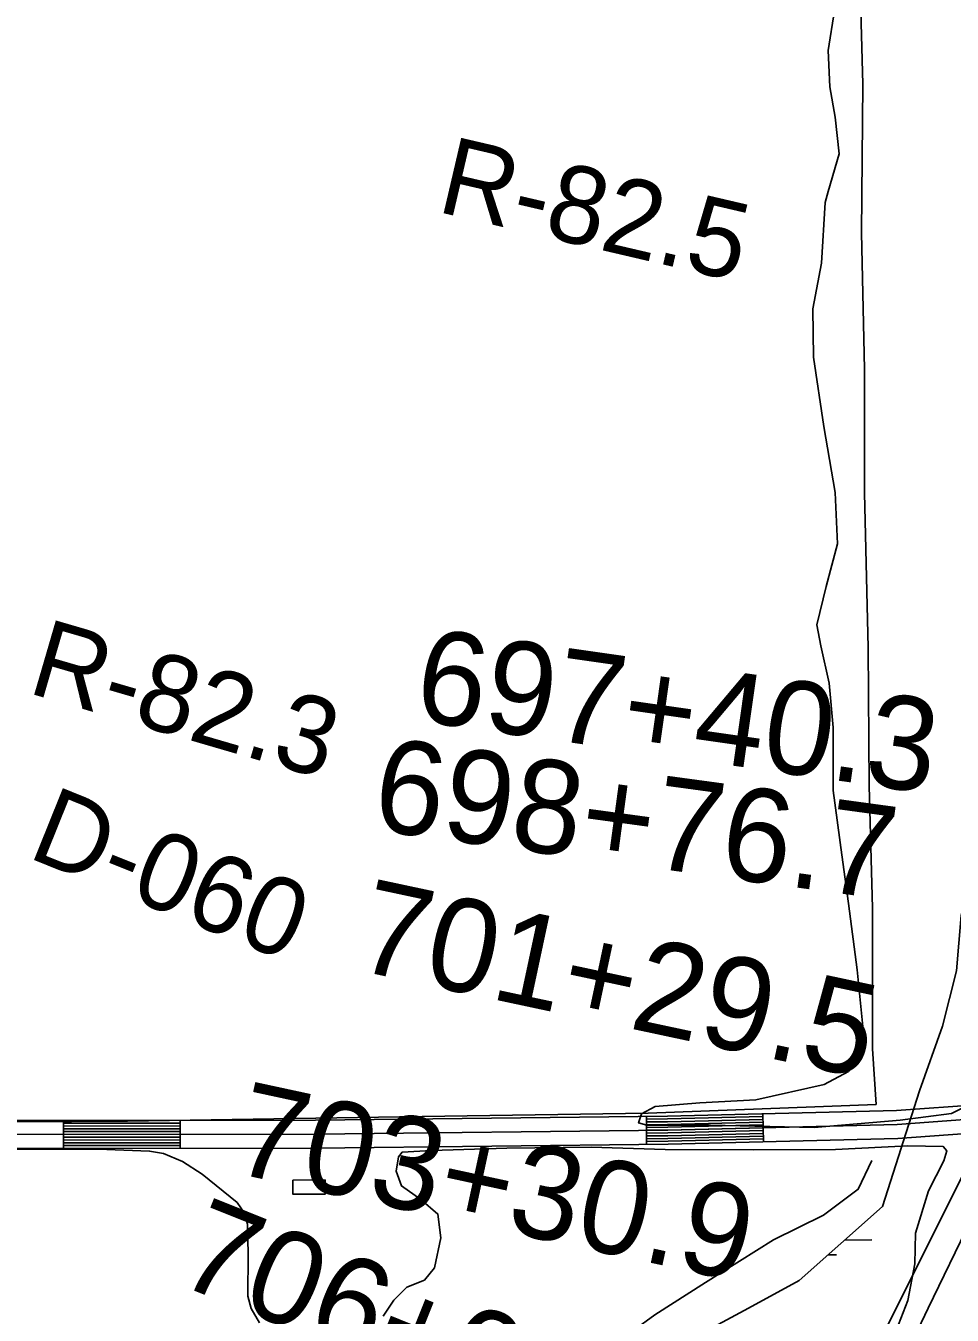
# Model space of a CAD drawing. Extents: x 3715084 to 3753216, y 488173 to 513963.
# Drawn here: x 3731150 to 3732143, y 502700 to 504083 of the extents above; entities that cross this region are included whole.
import ezdxf

# ---------------------------------------------------------------- set-up
doc = ezdxf.new("R2010")
doc.units = 0
for name, color, linetype in [('V-BLDG-OTLN', 7, 'Continuous'), ('V-LEVE-TOET', 7, 'Continuous'), ('V-RIVR-RANG-IDEN', 7, 'Continuous'), ('V-ROAD-CNTR', 7, 'Continuous'), ('V-SITE-VEGE', 7, 'Continuous'), ('V-SURV-IDEN', 7, 'Continuous'), ('V-TOPO-SHOR', 7, 'Continuous'), ('V-WETL-SWMP', 7, 'Continuous')]:
    doc.layers.add(name, color=color, linetype=linetype)

msp = doc.modelspace()

# ---------------------------------------------------------------- linework, layer by layer
at = {"layer": 'V-BLDG-OTLN'}
msp.add_lwpolyline([(3731436.1, 502845.2), (3731470.6, 502845.4), (3731470.7, 502830.3), (3731436.1, 502830.1)], close=True, dxfattribs=at)
at = {"layer": 'V-LEVE-TOET'}
msp.add_lwpolyline([(3732456.3, 504155.4), (3732427.2, 504035.3), (3732414.6, 503989.2), (3732406.3, 503907.6), (3732391.1, 503800.8), (3732377.8, 503709.2), (3732360, 503568.9), (3732348, 503469), (3732323.3, 503352.1), (3732308.1, 503264.3), (3732282.8, 503175.2), (3732251.8, 503072.8), (3732225.2, 502990), (3732215.7, 502945.1), (3732203.1, 502920.5), (3732192.9, 502905.3), (3732189.8, 502888.2), (3732187.9, 502869.9), (3732163.2, 502802.9), (3732117, 502708.1), (3732083.5, 502637.4)], dxfattribs=at)
at = {"layer": 'V-ROAD-CNTR'}
for p, q in [((3731190.1, 502909.2), (3731190.2, 502879.2)), ((3731315.1, 502909.3), (3731315.2, 502879.3)), ((3731815, 502913.6), (3731815.3, 502883.6)), ((3731939.7, 502916.3), (3731940.5, 502886.3))]:
    msp.add_line(p, q, dxfattribs=at)
for points in [[(3731140.1, 502909.1), (3731460.2, 502909.4), (3731837.7, 502913.8), (3732083.1, 502919.7), (3732173.7, 502926.4), (3732193.3, 502930.5), (3732211.1, 502937.1), (3732216.7, 502941.9), (3732231.2, 502972.7), (3732245.4, 503020.3), (3732258.6, 503056.9), (3732270.9, 503094.6), (3732283.5, 503135.8), (3732296.3, 503191.6), (3732311.8, 503265.4), (3732320.9, 503314.1), (3732327.1, 503365.6), (3732337, 503409.7), (3732344.9, 503460.2), (3732365, 503636.2), (3732419.7, 504037.6), (3732449.2, 504271.2)], [(3732464.1, 504269.6), (3732434.6, 504035.7), (3732379.9, 503634.4), (3732359.8, 503458.2), (3732351.7, 503406.9), (3732341.9, 503363.1), (3732335.7, 503311.8), (3732326.5, 503262.5), (3732310.9, 503188.4), (3732298, 503131.9), (3732285.2, 503090), (3732272.8, 503052), (3732259.7, 503015.6), (3732245.3, 502967.3), (3732228.9, 502932.6), (3732218.9, 502924), (3732197.4, 502916.1), (3732175.8, 502911.6), (3732083.8, 502904.7), (3731837.9, 502898.8), (3731460.3, 502894.4), (3731140.2, 502894.1)], [(3731140.2, 502879.1), (3731460.4, 502879.4), (3731838.2, 502883.8), (3732084.6, 502889.8), (3732177.9, 502896.7), (3732201.6, 502901.6), (3732226.6, 502910.8), (3732241.1, 502923.3), (3732259.3, 502961.9), (3732274, 503011), (3732287, 503047.2), (3732299.5, 503085.5), (3732312.5, 503128), (3732325.6, 503185.2), (3732341.2, 503259.5), (3732350.6, 503309.5), (3732356.8, 503360.6), (3732366.5, 503404.1), (3732374.6, 503456.1), (3732394.8, 503632.5), (3732449.5, 504033.7), (3732479, 504268)], [(3731815, 502910.6), (3731837.7, 502910.8), (3731939.8, 502913.3)], [(3731815, 502907.6), (3731837.8, 502907.8), (3731939.9, 502910.3)], [(3731190.1, 502906.2), (3731315.1, 502906.3)], [(3731190.1, 502903.2), (3731315.1, 502903.3)], [(3731190.2, 502900.2), (3731315.2, 502900.3)], [(3731190.2, 502897.2), (3731315.2, 502897.3)], [(3731190.2, 502894.2), (3731315.2, 502894.3)], [(3731815.1, 502904.6), (3731837.8, 502904.8), (3731940, 502907.3)], [(3731815.1, 502901.6), (3731837.9, 502901.8), (3731940, 502904.3)], [(3731815.1, 502898.6), (3731837.9, 502898.8), (3731940.1, 502901.3)], [(3731815.2, 502895.6), (3731838, 502895.8), (3731940.2, 502898.3)], [(3731815.2, 502892.6), (3731838.1, 502892.8), (3731940.2, 502895.3)], [(3731190.2, 502891.2), (3731315.2, 502891.3)], [(3731190.2, 502888.2), (3731315.2, 502888.3)], [(3731190.2, 502885.2), (3731315.2, 502885.3)], [(3731190.2, 502882.2), (3731315.2, 502882.3)], [(3731815.2, 502889.6), (3731838.1, 502889.8), (3731940.3, 502892.3)], [(3731815.3, 502886.6), (3731838.2, 502886.8), (3731940.4, 502889.3)]]:
    msp.add_lwpolyline(points, dxfattribs=at)
at = {"layer": 'V-SITE-VEGE'}
for points in [[(3732179.5, 502935.5), (3732142.2, 502916.6), (3732087.2, 502909.6), (3731994.9, 502901.5), (3731883.7, 502904), (3731815.4, 502904), (3731806.6, 502906.6), (3731809.7, 502916.1), (3731824.3, 502924.3), (3731872.3, 502928), (3731932.3, 502931.2), (3732005.7, 502947.6), (3732031.6, 502961.5), (3732041.7, 502978.5), (3732047.4, 503006.4), (3732041.1, 503070.8), (3732031.7, 503141.6), (3732024.7, 503194.1), (3732015.3, 503263), (3732015.3, 503330.6), (3732010.9, 503378), (3732002.1, 503417.9), (3731997.6, 503440.6), (3732007.8, 503481.7), (3732019.8, 503527.2), (3732017.3, 503582.2), (3732005.3, 503653), (3731994, 503727.6), (3731993.3, 503779.4), (3732002.8, 503828.1), (3732006.7, 503893.2), (3732009.8, 503905.2), (3732021.8, 503945.6), (3732017.4, 503984.8), (3732011.8, 504017.1), (3732009.9, 504056.3), (3732016.8, 504099.2)], [(3731532.8, 502699.4), (3731544.2, 502716.4), (3731558.1, 502730.3), (3731577, 502737.9), (3731587.8, 502751.2), (3731594.8, 502783.4), (3731591.6, 502808.7), (3731573.3, 502824.5), (3731552.4, 502839), (3731546.7, 502854.8), (3731549.3, 502870), (3731553.1, 502875.1), (3731584.7, 502876.9), (3731665.6, 502879.4), (3731756, 502880.7), (3731835, 502878.1), (3731929.8, 502877.5), (3732017.7, 502878.1), (3732095.4, 502881.8), (3732133.3, 502881.2), (3732137.1, 502876.7), (3732134, 502866), (3732117.5, 502833.8), (3732103.6, 502788.3), (3732102.9, 502755.4), (3732095.3, 502716.2), (3732085.2, 502690.3)], [(3731093.6, 502878.4), (3731227.4, 502878.5), (3731282.4, 502876.3), (3731297.3, 502873.8), (3731317.7, 502865), (3731338.8, 502851.5), (3731376.3, 502821.1), (3731384.1, 502809.7), (3731387.4, 502797.9), (3731388.3, 502765.8), (3731387.7, 502720.9), (3731391.5, 502707.5), (3731400.4, 502692.2)]]:
    msp.add_lwpolyline(points, dxfattribs=at)
at = {"layer": 'V-TOPO-SHOR'}
for points in [[(3731458.1, 504262.9), (3731646.4, 504264.1), (3731844.9, 504265.9), (3731999.1, 504265.9), (3732012.4, 504265.2), (3732028.8, 504260.2), (3732038.3, 504250.1), (3732040.8, 504227.3), (3732042.7, 504177.4), (3732047.1, 504020), (3732045.8, 503860.7), (3732048.9, 503714.7), (3732048.8, 503581.9), (3732052.6, 503415.7), (3732053.8, 503267.8), (3732057.5, 503136.9), (3732057.5, 502985.9), (3732061.2, 502926.4)], [(3732061.2, 502926.4), (3731817, 502916.9), (3731550.5, 502913.2), (3731258.7, 502908.4), (3731138.8, 502907.6)], [(3732056.8, 502866.4), (3732042.2, 502835.4), (3732004.9, 502807.6), (3731951.2, 502781.1), (3731878.5, 502735.6), (3731824.1, 502700.9), (3731779.2, 502668), (3731726.1, 502630.8), (3731663.5, 502592.8), (3731609.1, 502565.7), (3731564.3, 502545.5), (3731502.9, 502516.4), (3731411.9, 502467.2)]]:
    msp.add_lwpolyline(points, dxfattribs=at)
at = {"layer": 'V-WETL-SWMP'}
for p, q in [((3732027.3, 502780.8), (3732056.8, 502781.1)), ((3732009.7, 502765.1), (3732019, 502765.2))]:
    msp.add_line(p, q, dxfattribs=at)
for points in [[(3732459.3, 504480.8), (3732424.6, 503990.6), (3732325.6, 503411.2), (3732300.8, 503223), (3732251.3, 503079.4), (3732157.2, 502856.6), (3732073, 502688.2), (3732038.4, 502584.2), (3731914.6, 502376.3), (3731716.5, 502133.6), (3731459, 501930.6), (3731201.5, 501747.4), (3730904.4, 501608.7), (3730661.7, 501489.9), (3730305.2, 501415.6), (3729938.8, 501395.8)], [(3731860.1, 502673.4), (3731924.5, 502708), (3731978.9, 502737.7), (3732068.1, 502817), (3732107.7, 502940.8), (3732132.4, 503010.1), (3732147.3, 503069.5), (3732152.3, 503128.9), (3732172.1, 503213.1), (3732196.8, 503346.8), (3732191.9, 503406.2), (3732186.9, 503485.5), (3732182, 503535), (3732196.8, 503629.1), (3732246.3, 503708.3), (3732295.9, 503752.9), (3732330.5, 503847), (3732325.6, 503980.7), (3732315.7, 504089.6)]]:
    msp.add_lwpolyline(points, dxfattribs=at)

# ---------------------------------------------------------------- texts
at = {"layer": 'V-RIVR-RANG-IDEN'}
for s, rotation, p in [('R-82.5', 346.8648, (3731588.8, 503883.8)), ('R-82.3', 343.7332, (3731150, 503368.1)), ('D-060', 338.0703, (3731150.1, 503191.8))]:
    msp.add_text(s, height=83, rotation=rotation, dxfattribs=at).set_placement(p)
at = {"layer": 'V-SURV-IDEN'}
for s, rotation, p in [('697+40.3', 351.8949, (3731563.9, 503338.5)), ('698+76.7', 352.2477, (3731519, 503221.1)), ('701+29.5', 347.954, (3731500.2, 503071.2)), ('703+30.9', 347.8269, (3731368, 502854)), ('706+06.8', 338.1489, (3731308, 502735.6))]:
    msp.add_text(s, height=100, rotation=rotation, dxfattribs=at).set_placement(p)

doc.saveas('drawing.dxf')
